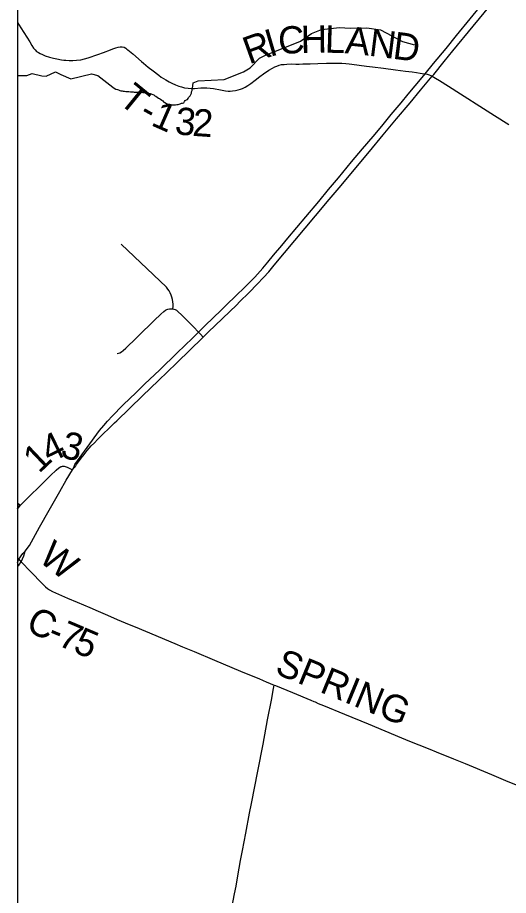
# Model space of a CAD drawing. Extents: x 0 to 34, y 0 to 22.
# Drawn here: x 9.538 to 10.56, y 17.083 to 18.91 of the extents above; entities that cross this region are included whole.
import ezdxf

# ---------------------------------------------------------------- set-up
doc = ezdxf.new("R2010")
doc.units = 0
for name, color, linetype in [('GM_X_Corporation', 7, 'Continuous'), ('GM_X_County_Road', 7, 'Continuous'), ('GM_X_County_Road_Text', 7, 'Continuous'), ('GM_X_Minor_River', 7, 'Continuous'), ('GM_X_Township_Road', 7, 'Continuous'), ('GM_X_Township_Road_Text', 7, 'Continuous'), ('GM_X_US_Route', 7, 'Continuous')]:
    doc.layers.add(name, color=color, linetype=linetype)

msp = doc.modelspace()

# ---------------------------------------------------------------- linework, layer by layer
at = {"layer": 'GM_X_Corporation'}
for points in [[(16.3375, 14.3932), (16.3375, 21.1059), (9.5375, 21.1059), (9.5375, 15.0426), (9.5452, 15.0418), (9.7185, 15.0258), (10.2502, 14.9799), (10.3112, 14.9746), (10.787, 14.9212), (11.3129, 14.8754), (11.3292, 14.8742), (12.1361, 14.7923), (13.6754, 14.6095), (14.714, 14.5341), (15.778, 14.4476), (16.0263, 14.4243)], [(9.5375, 17.8992), (9.5375, 17.888), (9.5429, 17.8956)]]:
    msp.add_lwpolyline(points, close=True, dxfattribs=at)
msp.add_lwpolyline([(9.5375, 21.1059), (9.5375, 15.0426)], dxfattribs=at)
at = {"layer": 'GM_X_County_Road'}
for p, q in [((9.5375, 17.8872), (9.5431, 17.895)), ((9.544, 17.7791), (9.5453, 17.7777))]:
    msp.add_line(p, q, dxfattribs=at)
for points in [[(9.5431, 17.895), (9.5525, 17.9046), (9.5675, 17.9194), (9.5789, 17.93), (9.5883, 17.9391), (9.6065, 17.957), (9.6182, 17.9682), (9.6237, 17.9731), (9.6267, 17.975), (9.6284, 17.9758), (9.63, 17.9762), (9.6315, 17.9766), (9.6328, 17.9767), (9.6348, 17.9764), (9.6366, 17.9761), (9.6408, 17.9745), (9.6465, 17.9716), (9.6521, 17.9688)], [(9.5375, 17.786), (9.5387, 17.7847), (9.544, 17.7791)], [(9.5453, 17.7777), (9.5485, 17.7742), (9.5511, 17.7715), (9.5593, 17.763), (9.5726, 17.7492), (9.5811, 17.7402), (9.5889, 17.7322), (9.5957, 17.7258), (9.6001, 17.7223), (9.6042, 17.7195), (9.6102, 17.716), (9.6164, 17.7129), (9.6226, 17.7102), (9.6414, 17.7019), (9.6615, 17.6935), (9.6878, 17.6825), (9.7055, 17.6748), (9.7249, 17.6666), (9.7454, 17.6578), (9.7702, 17.6474), (9.7826, 17.642), (9.804, 17.6331), (9.8654, 17.6075), (9.8809, 17.601), (9.9055, 17.5908), (9.9479, 17.573), (10.0018, 17.5504), (10.0413, 17.5338), (10.0476, 17.5311), (10.0493, 17.5304), (10.0557, 17.528), (10.072, 17.5212), (10.0748, 17.5201)], [(10.0748, 17.5201), (10.1103, 17.5055), (10.1488, 17.4897), (10.155, 17.4869), (10.1573, 17.486), (10.1641, 17.483), (10.175, 17.4784), (10.2187, 17.4604), (10.2681, 17.4403), (10.3025, 17.4259), (10.3376, 17.4116), (10.3542, 17.4047), (10.3738, 17.3966), (10.3963, 17.3876), (10.4095, 17.3823), (10.4457, 17.3674), (10.47, 17.3577), (10.525, 17.3348), (10.5543, 17.3229), (10.5767, 17.3137)]]:
    msp.add_lwpolyline(points, dxfattribs=at)
at = {"layer": 'GM_X_Minor_River'}
for points in [[(9.9021, 18.7623), (9.9034, 18.7744), (9.9138, 18.7784), (9.9677, 18.7813), (10.0086, 18.7969), (10.022, 18.8054), (10.0414, 18.8256), (10.0529, 18.8311), (10.127, 18.8613), (10.1497, 18.8769), (10.1707, 18.8856), (10.208, 18.8896), (10.2304, 18.8884), (10.2653, 18.8886), (10.2941, 18.8843), (10.3393, 18.86), (10.3646, 18.8531)], [(9.5375, 18.7894), (9.5572, 18.7893), (9.5679, 18.794), (9.588, 18.789), (9.5974, 18.7885), (9.6166, 18.7975)], [(9.6166, 18.7975), (9.6277, 18.7913), (9.6488, 18.7829), (9.6919, 18.7928), (9.7051, 18.7896), (9.7361, 18.7652)], [(9.7361, 18.7652), (9.739, 18.7629), (9.7424, 18.7614), (9.7458, 18.7606), (9.7481, 18.7595), (9.7508, 18.7583), (9.753, 18.7579), (9.7557, 18.7575), (9.7576, 18.7571), (9.7606, 18.7567), (9.7633, 18.7563), (9.7663, 18.7563), (9.7694, 18.7563), (9.7728, 18.7555), (9.7758, 18.7555), (9.7785, 18.7554), (9.7808, 18.755), (9.7834, 18.755), (9.7869, 18.755), (9.7899, 18.7554), (9.793, 18.755), (9.796, 18.7546), (9.7987, 18.7545), (9.8009, 18.7541), (9.8032, 18.7538), (9.8059, 18.7537), (9.8085, 18.753), (9.8112, 18.7522), (9.8138, 18.7518), (9.8214, 18.7491), (9.8237, 18.7475), (9.8256, 18.7467), (9.8286, 18.7448), (9.8313, 18.7425), (9.8332, 18.7414), (9.8351, 18.7402), (9.8381, 18.7379), (9.8404, 18.7368), (9.8426, 18.7341), (9.8445, 18.7333), (9.8479, 18.731), (9.8513, 18.7298), (9.8544, 18.7291), (9.857, 18.729), (9.8589, 18.7286), (9.862, 18.7286), (9.8639, 18.7286), (9.8665, 18.7286), (9.8692, 18.729), (9.8719, 18.7293), (9.8761, 18.7308), (9.8791, 18.7319), (9.8814, 18.7323), (9.8837, 18.733), (9.8852, 18.7353), (9.8871, 18.7372), (9.8898, 18.7391), (9.8917, 18.7398), (9.8932, 18.7417), (9.894, 18.7436), (9.8971, 18.747), (9.8979, 18.7489), (9.8998, 18.7527), (9.9002, 18.7557), (9.9013, 18.7584), (9.9021, 18.7623)]]:
    msp.add_lwpolyline(points, dxfattribs=at)
at = {"layer": 'GM_X_Township_Road'}
msp.add_line((9.5375, 17.899), (9.5431, 17.895), dxfattribs=at)
for points in [[(9.5375, 18.8999), (9.5376, 18.8998), (9.5446, 18.8889), (9.5507, 18.8789), (9.5628, 18.8594), (9.5674, 18.8517), (9.5711, 18.8467), (9.5739, 18.843), (9.5772, 18.8398), (9.581, 18.8375), (9.5849, 18.8351), (9.5894, 18.833), (9.5952, 18.8307), (9.604, 18.8279), (9.6122, 18.8258), (9.6192, 18.824), (9.629, 18.8223), (9.634, 18.8216), (9.6381, 18.8213), (9.6451, 18.8209), (9.6529, 18.8209), (9.6604, 18.8213), (9.6692, 18.8224), (9.6771, 18.824), (9.6847, 18.8262), (9.7049, 18.8335), (9.7164, 18.8377), (9.7311, 18.8433), (9.7364, 18.8453), (9.7423, 18.8472), (9.7475, 18.8485), (9.7514, 18.8495), (9.7556, 18.8495), (9.7594, 18.8486), (9.7628, 18.8467), (9.7655, 18.8445), (9.7675, 18.8428), (9.7707, 18.8401), (9.7775, 18.8346), (9.7956, 18.8187), (9.8, 18.8155), (9.81, 18.8071), (9.8201, 18.7992), (9.8317, 18.7903), (9.8371, 18.7862), (9.8416, 18.7832), (9.8462, 18.7805), (9.8533, 18.7767), (9.8592, 18.7736), (9.8667, 18.77), (9.8737, 18.7674), (9.8791, 18.7658), (9.8855, 18.7642), (9.8927, 18.7631), (9.8993, 18.7628), (9.9059, 18.7628), (9.9195, 18.7638), (9.9262, 18.764), (9.932, 18.7639), (9.939, 18.7631), (9.946, 18.7622), (9.9604, 18.7598), (9.9707, 18.7579), (9.9763, 18.7572), (9.9807, 18.7571), (9.9857, 18.7574), (9.9913, 18.7582), (9.9975, 18.7595), (10.0023, 18.7609), (10.0064, 18.7626), (10.012, 18.7655), (10.0174, 18.7687), (10.0235, 18.773), (10.0323, 18.78), (10.0421, 18.7876), (10.0502, 18.7933), (10.0611, 18.8004), (10.0685, 18.8048), (10.0734, 18.8073), (10.078, 18.8091), (10.0826, 18.811), (10.0874, 18.8122), (10.0932, 18.8128), (10.0987, 18.8132), (10.1073, 18.8135), (10.1176, 18.8133), (10.1245, 18.8134), (10.1317, 18.8137), (10.1472, 18.8141), (10.1633, 18.8146), (10.1815, 18.8151), (10.1966, 18.8155), (10.2052, 18.8155), (10.2134, 18.8153), (10.2216, 18.8148), (10.2285, 18.814), (10.2337, 18.8132), (10.2645, 18.8089), (10.2773, 18.8073), (10.2999, 18.8046), (10.3249, 18.8016), (10.3455, 18.7989), (10.3598, 18.7971), (10.3691, 18.7958), (10.3761, 18.7946), (10.3806, 18.7939), (10.3868, 18.793)], [(10.3868, 18.793), (10.3913, 18.7921), (10.3949, 18.7912), (10.3985, 18.7899), (10.4017, 18.7883), (10.4085, 18.7842), (10.417, 18.779), (10.4354, 18.7674), (10.4601, 18.7517), (10.5083, 18.721), (10.5314, 18.7065), (10.5608, 18.6879)], [(9.8611, 18.304), (9.8616, 18.3088), (9.8616, 18.3137), (9.8612, 18.3185), (9.8604, 18.3233), (9.8592, 18.328), (9.8576, 18.3326), (9.8556, 18.337), (9.8533, 18.3412), (9.8506, 18.3453), (9.8476, 18.3491), (9.7537, 18.4388)], [(9.7452, 18.2108), (9.748, 18.2116), (9.7508, 18.2127), (9.7541, 18.2146), (9.7576, 18.2172), (9.7631, 18.2221), (9.7707, 18.2295), (9.7774, 18.236), (9.793, 18.2511), (9.8177, 18.2757), (9.8223, 18.2798), (9.8363, 18.2931), (9.8422, 18.2987), (9.8461, 18.3016), (9.8484, 18.3027), (9.8507, 18.3035), (9.8538, 18.3041), (9.8569, 18.3043), (9.8593, 18.3042), (9.8611, 18.304)], [(9.8611, 18.304), (9.863, 18.3035), (9.866, 18.3025), (9.8687, 18.301), (9.8716, 18.2987), (9.8798, 18.2911), (9.897, 18.2738), (9.9038, 18.2668), (9.9145, 18.2556)], [(9.9145, 18.2556), (9.9187, 18.2513), (9.9245, 18.2453)], [(9.9804, 17.0389), (9.9897, 17.087), (9.9927, 17.1029), (9.9966, 17.1243), (10.0024, 17.156), (10.0062, 17.1768), (10.0131, 17.2128), (10.021, 17.2543), (10.0251, 17.275), (10.0381, 17.3421), (10.049, 17.3982), (10.0585, 17.4489), (10.0671, 17.4934), (10.0701, 17.5106), (10.072, 17.5212)]]:
    msp.add_lwpolyline(points, dxfattribs=at)
at = {"layer": 'GM_X_US_Route'}
for points in [[(9.6547, 17.9731), (9.6549, 17.9747), (9.6552, 17.976), (9.6555, 17.9769), (9.6559, 17.9779), (9.6565, 17.979), (9.6571, 17.98), (9.7086, 18.0506), (9.7173, 18.0612), (9.7251, 18.0701), (9.7352, 18.0811), (9.7564, 18.1032), (9.7732, 18.119), (9.7825, 18.1282), (9.8023, 18.147), (9.8337, 18.1771), (9.8698, 18.2122), (9.9019, 18.2433), (9.9145, 18.2556), (9.9286, 18.2694), (9.9618, 18.3012), (9.9716, 18.3107), (9.9939, 18.3323), (10.0095, 18.3475), (10.0227, 18.3607), (10.0317, 18.3702), (10.0483, 18.3887), (10.0589, 18.4009), (10.0706, 18.4154), (10.088, 18.4356), (10.1007, 18.451), (10.1383, 18.4957), (10.165, 18.5277), (10.1852, 18.5521), (10.206, 18.5768), (10.2336, 18.6096), (10.2563, 18.6368), (10.2783, 18.6629), (10.2962, 18.6844), (10.3161, 18.7082), (10.3365, 18.7325), (10.3516, 18.7507), (10.3806, 18.7856), (10.3868, 18.793), (10.4044, 18.8142), (10.4306, 18.8458), (10.4524, 18.873), (10.4807, 18.9075), (10.5094, 18.9419)], [(10.1801, 18.5234), (10.1827, 18.5265), (10.2074, 18.556), (10.2708, 18.6317), (10.2994, 18.6662), (10.3273, 18.6995), (10.3553, 18.7329), (10.3772, 18.759), (10.4017, 18.7883), (10.4047, 18.7919), (10.4263, 18.8184), (10.4448, 18.841), (10.487, 18.8924), (10.5231, 18.9361)], [(10, 18.3183), (10.0199, 18.338), (10.0369, 18.3553), (10.0501, 18.3693), (10.0608, 18.3813), (10.0725, 18.395), (10.1154, 18.4459), (10.1801, 18.5234)], [(9.7398, 18.0666), (9.7441, 18.0708), (9.7977, 18.1227), (9.8313, 18.155), (9.8688, 18.1913), (9.8978, 18.2194), (9.9214, 18.2424), (9.9245, 18.2453), (9.9348, 18.2553), (9.9943, 18.3127), (10, 18.3183)], [(9.6547, 17.9731), (9.6555, 17.9736), (9.6561, 17.9741), (9.6568, 17.9747), (9.6574, 17.9754), (9.6579, 17.9761), (9.6587, 17.9773), (9.6605, 17.9799), (9.6699, 17.993), (9.6761, 18.0009), (9.6826, 18.0093), (9.6912, 18.0187), (9.6977, 18.0253), (9.7041, 18.0318), (9.7398, 18.0666)], [(9.5453, 17.7777), (9.5509, 17.7898), (9.5535, 17.7995), (9.5624, 17.8114), (9.5835, 17.8494), (9.6037, 17.8851), (9.6257, 17.9241), (9.6391, 17.9472), (9.6521, 17.9688), (9.6547, 17.9731)], [(9.5375, 17.7763), (9.5403, 17.783), (9.5483, 17.795), (9.5535, 17.7995)], [(9.5375, 17.7685), (9.54, 17.7705), (9.5453, 17.7777)]]:
    msp.add_lwpolyline(points, dxfattribs=at)

# ---------------------------------------------------------------- texts
at = {"layer": 'GM_X_County_Road_Text'}
for s, height, rotation, p in [('3', 0.0568, 346.0609, (9.6246, 17.9958)), ('4', 0.0568, 26.3017, (9.6038, 17.9816)), ('1', 0.0568, 43.5268, (9.5823, 17.9602)), ('W', 0.0568, 322.2531, (9.5788, 17.7806)), ('C', 0.0568, 333.3704, (9.5519, 17.6366)), ('7', 0.0568, 336.921, (9.6187, 17.6049)), ('-', 0.0568, 337.0163, (9.5972, 17.614)), ('5', 0.0568, 336.9391, (9.6509, 17.5912)), ('SPRING', 0.05682, 337.6606, (10.0712, 17.5461))]:
    msp.add_text(s, height=height, rotation=rotation, dxfattribs=at).set_placement(p)
at = {"layer": 'GM_X_Township_Road_Text'}
for s, rotation, p in [('C', 3.2411, (10.082, 18.8338)), ('H', 0.8743, (10.1279, 18.8365)), ('L', 358.3498, (10.1773, 18.8372)), ('A', 354.0882, (10.2186, 18.8361)), ('R', 19.805, (10.0199, 18.8123)), ('I', 16.4301, (10.063, 18.8278)), ('N', 352.7205, (10.268, 18.831)), ('D', 352.7471, (10.3177, 18.8246)), ('T', 320.711, (9.7457, 18.7339)), ('1', 336.2896, (9.8133, 18.6869)), ('-', 330.9089, (9.7877, 18.7008)), ('3', 354.0591, (9.8638, 18.6679)), ('2', 356.1062, (9.9008, 18.6641))]:
    msp.add_text(s, height=0.0568, rotation=rotation, dxfattribs=at).set_placement(p)

doc.saveas('drawing.dxf')
